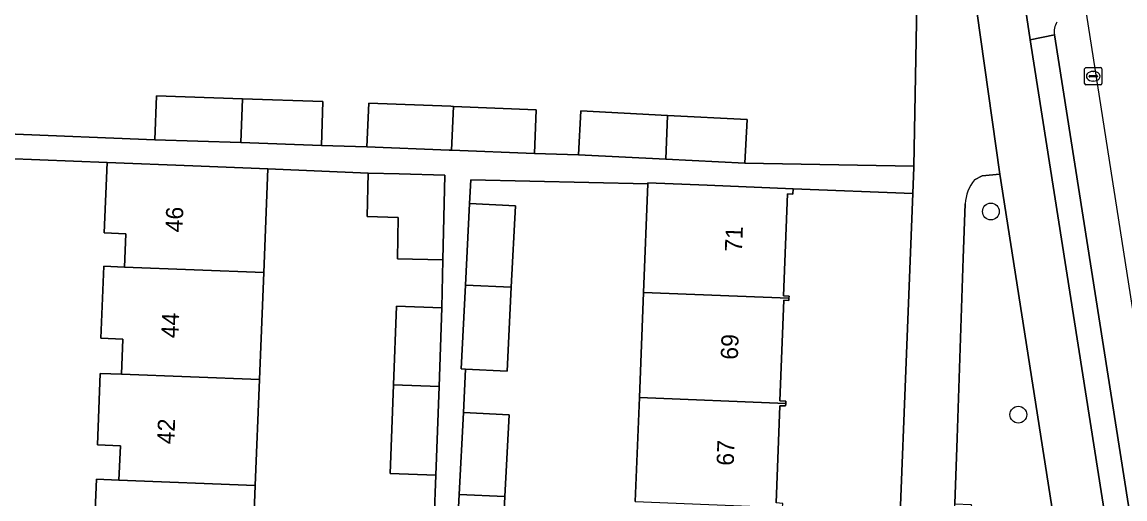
# Model space of a CAD drawing. Extents: x 160077 to 160948, y 386481 to 387498.
# Drawn here: x 160763.1 to 160827.4, y 387209.2 to 387236.9 of the extents above; entities that cross this region are included whole.
import ezdxf

# ---------------------------------------------------------------- set-up
doc = ezdxf.new("R2010")
doc.units = 0
for name, color, linetype in [('IMGEO_Berm_groen', 7, 'Continuous'), ('IMGEO_Boom', 7, 'Continuous'), ('IMGEO_Erf', 7, 'Continuous'), ('IMGEO_Fietspad_gesloten', 7, 'Continuous'), ('IMGEO_Groenvoorziening', 7, 'Continuous'), ('IMGEO_Kolk', 7, 'Continuous'), ('IMGEO_Pand', 7, 'Continuous'), ('IMGEO_Pand_nummerreeks', 7, 'Continuous'), ('IMGEO_Parkeervlak_open', 7, 'Continuous'), ('IMGEO_Voetpad_open', 7, 'Continuous')]:
    doc.layers.add(name, color=color, linetype=linetype)

msp = doc.modelspace()

# ---------------------------------------------------------------- linework, layer by layer
at = {"layer": 'IMGEO_Berm_groen'}
msp.add_lwpolyline([(160824.689, 387240.174), (160823.801, 387245.648), (160823.498, 387247.514), (160820.195, 387246.929), (160821.846, 387235.9), (160823.254, 387236.187)], dxfattribs=at)
msp.add_arc((160824.261, 387236.375), 1.025, 147.49962, 190.59708, dxfattribs=at)
at = {"layer": 'IMGEO_Boom'}
for centre in [(160819.555, 387225.895), (160821.152, 387214.062)]:
    msp.add_circle(centre, 0.489, dxfattribs=at)
at = {"layer": 'IMGEO_Erf'}
for points in [[(160763.147, 387252.255), (160763.058, 387250), (160762.284, 387230.41), (160770.884, 387230.07), (160770.97, 387232.627), (160775.981, 387232.458), (160780.665, 387232.3), (160780.579, 387229.743), (160783.228, 387229.654), (160783.329, 387232.21), (160788.109, 387232.021), (160788.258, 387232.015), (160793.079, 387231.823), (160792.977, 387229.267), (160795.542, 387229.196), (160795.672, 387231.749), (160800.725, 387231.493), (160805.359, 387231.259), (160805.229, 387228.706), (160815.073, 387228.529), (160815.432, 387248.444)], [(160768.492, 387206.17), (160767.312, 387206.216), (160767.474, 387210.295), (160768.789, 387210.245), (160768.869, 387212.252), (160767.535, 387212.305), (160767.7, 387216.464), (160768.94, 387216.415), (160769.021, 387218.459), (160767.733, 387218.51), (160767.899, 387222.702), (160769.116, 387222.655), (160769.193, 387224.595), (160767.933, 387224.644), (160768.095, 387228.753), (160762.227, 387228.985), (160761.448, 387209.265), (160760.995, 387197.809), (160758.623, 387137.756)], [(160787.138, 387207.974), (160787.232, 387210.53), (160784.58, 387210.628), (160784.771, 387215.808), (160784.939, 387220.373), (160787.591, 387220.275), (160787.643, 387223.07), (160784.996, 387223.13), (160785.051, 387225.552), (160783.232, 387225.593), (160783.289, 387228.119), (160777.458, 387228.383), (160777.219, 387222.344), (160776.972, 387216.107), (160776.728, 387209.941), (160776.486, 387203.806)], [(160798.846, 387209.001), (160799.088, 387215.053), (160799.333, 387221.179), (160799.587, 387227.497), (160789.277, 387227.732), (160789.207, 387226.36), (160791.874, 387226.224), (160791.632, 387221.488), (160791.383, 387216.592), (160788.968, 387216.715), (160788.839, 387214.178), (160791.506, 387214.042), (160791.264, 387209.304), (160791.015, 387204.41)], [(160810.559, 387114.513), (160815.012, 387226.944), (160808.035, 387227.22), (160808.022, 387226.9), (160807.713, 387226.913), (160807.476, 387220.983), (160807.799, 387220.97), (160807.794, 387220.84), (160807.789, 387220.709), (160807.496, 387220.721), (160807.262, 387214.87), (160807.613, 387214.856), (160807.607, 387214.712), (160807.601, 387214.57), (160807.27, 387214.584), (160807.043, 387208.925)]]:
    msp.add_lwpolyline(points, dxfattribs=at)
at = {"layer": 'IMGEO_Fietspad_gesloten'}
msp.add_lwpolyline([(160843.09, 387100.462), (160839.795, 387121.483), (160832.323, 387169.215), (160821.846, 387235.9), (160820.195, 387246.929), (160818.965, 387254.739), (160816.7, 387268.961), (160813.946, 387267.683), (160815.942, 387255.018), (160816.15, 387253.506), (160816.986, 387248.355), (160818.74, 387237.551), (160820.081, 387228.074), (160826.383, 387187.732), (160826.63, 387186.198), (160832.118, 387150.998), (160832.395, 387149.477), (160836.582, 387122.475), (160837.749, 387114.951), (160839.039, 387106.69), (160840.709, 387096.066)], dxfattribs=at)
at = {"layer": 'IMGEO_Groenvoorziening'}
msp.add_lwpolyline([(160818.058, 387226.34), (160817.937, 387223.178), (160817.592, 387212.701), (160817.449, 387208.863), (160818.412, 387208.836), (160821.521, 387187.958), (160826.383, 387187.732), (160820.081, 387228.074), (160819.049, 387227.963), (160818.593, 387227.731)], dxfattribs=at)
msp.add_arc((160820.502, 387226.198), 2.448, 141.24125, 176.68373, dxfattribs=at)
at = {"layer": 'IMGEO_Kolk'}
for p, q in [((160825.011, 387233.344), (160825.011, 387234.196)), ((160825.086, 387234.27), (160825.938, 387234.27)), ((160825.313, 387233.813), (160825.711, 387233.813)), ((160825.499, 387234.05), (160825.524, 387234.05)), ((160826.012, 387234.196), (160826.012, 387233.344)), ((160825.938, 387233.27), (160825.086, 387233.27)), ((160825.27, 387233.764), (160825.27, 387233.776)), ((160825.708, 387233.727), (160825.31, 387233.727)), ((160825.522, 387233.49), (160825.497, 387233.49)), ((160825.754, 387233.776), (160825.754, 387233.764))]:
    msp.add_line(p, q, dxfattribs=at)
for points in [[(160825.011, 387233.344), (160825.011, 387234.196)], [(160825.086, 387234.27), (160825.938, 387234.27)], [(160826.012, 387234.196), (160826.012, 387233.344)], [(160825.938, 387233.27), (160825.086, 387233.27)]]:
    msp.add_lwpolyline(points, dxfattribs=at)
for centre, radius, start, end in [((160825.088, 387234.194), 0.0765, 91.55205, 178.44795), ((160825.088, 387234.194), 0.0765, 91.55205, 178.44795), ((160825.31, 387233.773), 0.0403, 85.87752, 175.75265), ((160825.715, 387233.775), 0.0386, 1.73085, 96.63898), ((160825.936, 387234.194), 0.0765, 1.55205, 88.44795), ((160825.936, 387234.194), 0.0765, 1.55205, 88.44795), ((160825.088, 387233.346), 0.0765, 181.55205, 268.44795), ((160825.088, 387233.346), 0.0765, 181.55205, 268.44795), ((160825.307, 387233.763), 0.0366, 178.93798, 274.71019), ((160825.711, 387233.77), 0.043, 264.86636, 352.45326), ((160825.936, 387233.346), 0.0765, 271.55205, 358.44795), ((160825.936, 387233.346), 0.0765, 271.55205, 358.44795)]:
    msp.add_arc(centre, radius, start, end, dxfattribs=at)
for centre, major_axis, ratio, start_param, end_param in [((160825.498, 387233.77), (-0.387, 0.002), 0.722429, 4.712389, 7.853982), ((160825.523, 387233.77), (-0.39, 0.002), 0.717154, 1.570796, 4.712389)]:
    msp.add_ellipse(centre, major_axis=major_axis, ratio=ratio, start_param=start_param, end_param=end_param, dxfattribs=at)
at = {"layer": 'IMGEO_Pand'}
for points in [[(160775.981, 387232.458), (160770.97, 387232.627), (160770.884, 387230.07), (160775.88, 387229.902)], [(160775.88, 387229.902), (160780.579, 387229.743), (160780.665, 387232.3), (160775.981, 387232.458)], [(160788.258, 387232.015), (160788.109, 387232.021), (160783.329, 387232.21), (160783.228, 387229.654), (160788.007, 387229.464), (160788.157, 387229.458)], [(160788.258, 387232.015), (160788.157, 387229.458), (160792.977, 387229.267), (160793.079, 387231.823)], [(160800.725, 387231.493), (160795.672, 387231.749), (160795.542, 387229.196), (160800.624, 387228.939)], [(160800.624, 387228.939), (160805.229, 387228.706), (160805.359, 387231.259), (160800.725, 387231.493)], [(160777.219, 387222.344), (160777.458, 387228.383), (160773.092, 387228.556), (160768.095, 387228.753), (160767.933, 387224.644), (160769.193, 387224.595), (160769.116, 387222.655)], [(160787.756, 387228.018), (160785.109, 387228.078), (160783.289, 387228.119), (160783.232, 387225.593), (160785.051, 387225.552), (160784.996, 387223.13), (160787.643, 387223.07)], [(160807.713, 387226.913), (160808.022, 387226.9), (160808.035, 387227.22), (160803.039, 387227.42), (160799.589, 387227.558), (160799.587, 387227.497), (160799.333, 387221.179), (160807.794, 387220.84), (160807.799, 387220.97), (160807.476, 387220.983)], [(160791.874, 387226.224), (160789.207, 387226.36), (160788.964, 387221.594), (160791.632, 387221.488)], [(160776.972, 387216.107), (160777.219, 387222.344), (160769.116, 387222.655), (160767.899, 387222.702), (160767.733, 387218.51), (160769.021, 387218.459), (160768.94, 387216.415)], [(160791.632, 387221.488), (160788.964, 387221.594), (160788.716, 387216.728), (160788.968, 387216.715), (160791.383, 387216.592)], [(160807.607, 387214.712), (160807.613, 387214.856), (160807.262, 387214.87), (160807.496, 387220.721), (160807.789, 387220.709), (160807.794, 387220.84), (160799.333, 387221.179), (160799.088, 387215.053)], [(160787.591, 387220.275), (160784.939, 387220.373), (160784.771, 387215.808), (160787.423, 387215.706)], [(160768.94, 387216.415), (160767.7, 387216.464), (160767.535, 387212.305), (160768.869, 387212.252), (160768.789, 387210.245), (160776.728, 387209.941), (160776.972, 387216.107)], [(160784.58, 387210.628), (160787.232, 387210.53), (160787.423, 387215.706), (160784.771, 387215.808)], [(160807.426, 387208.658), (160807.435, 387208.888), (160807.043, 387208.925), (160807.27, 387214.584), (160807.601, 387214.57), (160807.607, 387214.712), (160799.088, 387215.053), (160798.846, 387209.001)], [(160791.506, 387214.042), (160788.839, 387214.178), (160788.596, 387209.411), (160791.264, 387209.304)], [(160776.486, 387203.806), (160776.728, 387209.941), (160768.789, 387210.245), (160767.474, 387210.295), (160767.312, 387206.216), (160768.492, 387206.17), (160768.411, 387204.117)], [(160788.348, 387204.546), (160791.015, 387204.41), (160791.264, 387209.304), (160788.596, 387209.411)]]:
    msp.add_lwpolyline(points, close=True, dxfattribs=at)
at = {"layer": 'IMGEO_Parkeervlak_open'}
for points in [[(160841.78, 387131.053), (160841.585, 387132.143), (160824.763, 387239.699)], [(160823.254, 387236.187), (160833.749, 387169.388), (160841.18, 387121.742)]]:
    msp.add_lwpolyline(points, dxfattribs=at)
msp.add_arc((160824.261, 387236.375), 1.025, 147.49962, 190.59708, dxfattribs=at)
at = {"layer": 'IMGEO_Voetpad_open'}
for points in [[(160818.74, 387237.551), (160816.986, 387248.355), (160815.432, 387248.444), (160815.073, 387228.529), (160815.072, 387228.466), (160815.012, 387226.944), (160810.559, 387114.513), (160813.818, 387114.344), (160814.992, 387149.5), (160815.041, 387151.028), (160816.467, 387186.661), (160821.75, 387186.42), (160826.63, 387186.198), (160826.383, 387187.732), (160821.521, 387187.958), (160816.533, 387188.189), (160817.449, 387208.863), (160817.592, 387212.701), (160817.937, 387223.178), (160818.058, 387226.34)], [(160818.593, 387227.731), (160819.049, 387227.963), (160820.081, 387228.074), (160818.74, 387237.551)], [(160841.18, 387121.742), (160833.749, 387169.388), (160823.254, 387236.187), (160821.846, 387235.9), (160832.323, 387169.215), (160839.795, 387121.483), (160843.09, 387100.462), (160846.884, 387076.364), (160850.27, 387054.844), (160853.411, 387034.814), (160866.582, 386951.231), (160868.014, 386951.451), (160854.808, 387035.183), (160851.646, 387055.237), (160848.272, 387076.587), (160844.52, 387100.677)], [(160788.596, 387209.411), (160788.839, 387214.178), (160788.968, 387216.715), (160788.716, 387216.728), (160788.964, 387221.594), (160789.207, 387226.36), (160789.277, 387227.732), (160799.587, 387227.497), (160799.589, 387227.558), (160803.039, 387227.42), (160808.035, 387227.22), (160815.012, 387226.944), (160815.072, 387228.466), (160815.073, 387228.529), (160805.229, 387228.706), (160800.624, 387228.939), (160795.542, 387229.196), (160792.977, 387229.267), (160788.157, 387229.458), (160788.007, 387229.464), (160783.228, 387229.654), (160780.579, 387229.743), (160775.88, 387229.902), (160770.884, 387230.07), (160762.284, 387230.41)], [(160762.227, 387228.985), (160768.095, 387228.753), (160773.092, 387228.556), (160777.458, 387228.383), (160783.289, 387228.119), (160785.109, 387228.078), (160787.756, 387228.018), (160787.643, 387223.07), (160787.591, 387220.275), (160787.423, 387215.706), (160787.232, 387210.53), (160787.138, 387207.974)], [(160788.348, 387204.546), (160788.596, 387209.411)]]:
    msp.add_lwpolyline(points, dxfattribs=at)
msp.add_arc((160820.502, 387226.198), 2.448, 141.24125, 176.68373, dxfattribs=at)

# ---------------------------------------------------------------- texts
at = {"layer": 'IMGEO_Pand_nummerreeks'}
for s, rotation, p in [('46', 87.78569, (160772.483, 387224.666)), ('71', 87.77713, (160805.06, 387223.531)), ('44', 87.78569, (160772.244, 387218.496)), ('69', 87.77875, (160804.817, 387217.246)), ('42', 87.78569, (160772.005, 387212.322)), ('67', 87.77875, (160804.577, 387211.073))]:
    msp.add_text(s, height=1, rotation=rotation, dxfattribs=at).set_placement(p)

doc.saveas('drawing.dxf')
